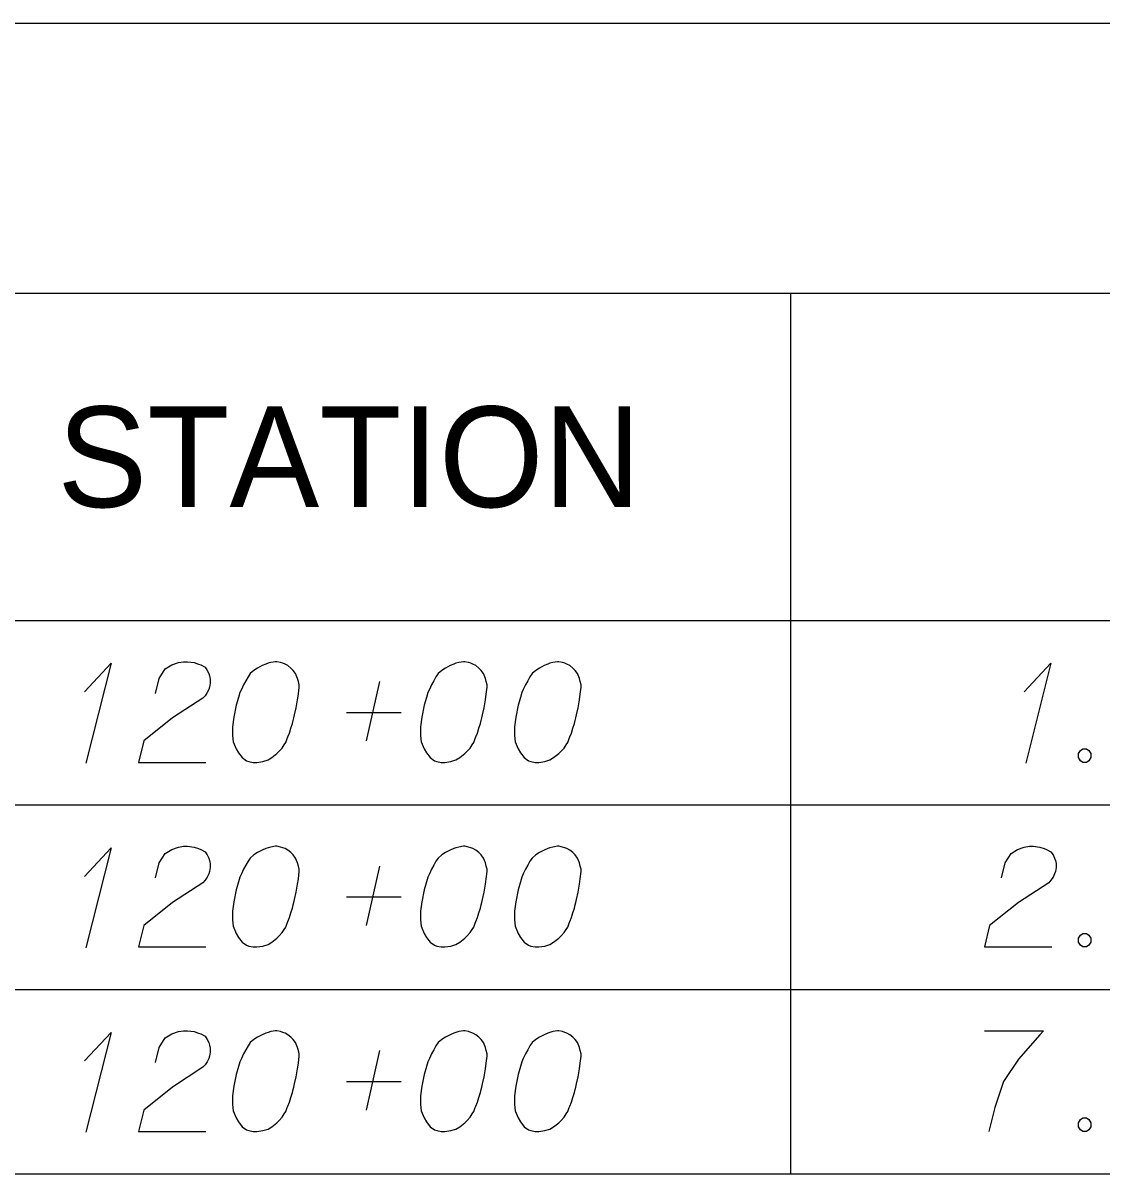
# Model space of a CAD drawing. Extents: x 2074207 to 2076812, y 516372 to 523312.
# Drawn here: x 2076345.6 to 2076397, y 519166.9 to 519221.7 of the extents above; entities that cross this region are included whole.
import ezdxf

# ---------------------------------------------------------------- set-up
doc = ezdxf.new("R2010")
doc.units = 0
for name, color, linetype in [('Prop DirtTable_ Soil Test Results - Outline (Major)', 7, 'Continuous'), ('Prop DirtTable_ Soil Test Results - Outline (Minor)', 7, 'Continuous'), ('Prop DirtTable_ Soil Test Results - Tx (Header - Small)', 7, 'Continuous'), ('Prop DirtTable_ Soil Test Results - Tx (Sample Data)', 7, 'Continuous')]:
    doc.layers.add(name, color=color, linetype=linetype)

msp = doc.modelspace()

# ---------------------------------------------------------------- linework, layer by layer
at = {"layer": 'Prop DirtTable_ Soil Test Results - Outline (Major)'}
for p, q in [((2076260.609, 519221.741), (2076811.903, 519221.741)), ((2076260.609, 519193.255), (2076811.903, 519193.255)), ((2076260.609, 519193.255), (2076811.903, 519193.255)), ((2076260.609, 519166.855), (2076811.903, 519166.855))]:
    msp.add_line(p, q, dxfattribs=at)
at = {"layer": 'Prop DirtTable_ Soil Test Results - Outline (Minor)'}
for p, q in [((2076260.609, 519208.855), (2076811.903, 519208.855)), ((2076382.2, 519208.855), (2076382.2, 519184.455)), ((2076260.609, 519184.455), (2076811.903, 519184.455)), ((2076260.609, 519184.455), (2076811.903, 519184.455)), ((2076382.2, 519184.455), (2076382.2, 519175.655)), ((2076260.609, 519175.655), (2076811.903, 519175.655)), ((2076260.609, 519175.655), (2076811.903, 519175.655)), ((2076382.2, 519175.655), (2076382.2, 519166.855)), ((2076260.609, 519166.855), (2076811.903, 519166.855))]:
    msp.add_line(p, q, dxfattribs=at)
at = {"layer": 'Prop DirtTable_ Soil Test Results - Tx (Sample Data)'}
for points in [[(2076348.54, 519189.848), (2076349.81, 519191.209), (2076348.611, 519186.446)], [(2076351.927, 519189.772), (2076352.103, 519190.49), (2076352.386, 519190.944), (2076352.703, 519191.133), (2076353.02, 519191.246), (2076353.267, 519191.284), (2076353.444, 519191.284), (2076353.761, 519191.246), (2076353.973, 519191.171), (2076354.079, 519191.133), (2076354.29, 519191.02), (2076354.396, 519190.868), (2076354.467, 519190.717), (2076354.502, 519190.604), (2076354.537, 519190.453), (2076354.537, 519190.264), (2076354.502, 519190.075), (2076354.467, 519189.961), (2076354.396, 519189.81), (2076354.29, 519189.659), (2076354.185, 519189.546), (2076352.738, 519188.601), (2076351.363, 519187.505), (2076351.116, 519186.484), (2076354.326, 519186.484)], [(2076357.712, 519191.284), (2076357.642, 519191.284), (2076357.43, 519191.246), (2076357.289, 519191.209), (2076357.183, 519191.171), (2076357.007, 519191.095), (2076356.795, 519190.982), (2076356.619, 519190.868), (2076356.442, 519190.717), (2076356.336, 519190.566), (2076356.231, 519190.377), (2076356.125, 519190.188), (2076356.019, 519189.961), (2076355.948, 519189.81), (2076355.878, 519189.583), (2076355.772, 519189.205), (2076355.666, 519188.638), (2076355.596, 519188.185), (2076355.596, 519187.769), (2076355.631, 519187.467), (2076355.772, 519187.127), (2076355.878, 519186.938), (2076356.054, 519186.711), (2076356.266, 519186.56), (2076356.372, 519186.522), (2076356.583, 519186.484), (2076356.76, 519186.484), (2076357.042, 519186.522), (2076357.289, 519186.598), (2076357.465, 519186.711), (2076357.712, 519186.9), (2076357.818, 519187.013), (2076357.959, 519187.164), (2076358.065, 519187.316), (2076358.135, 519187.429), (2076358.206, 519187.618), (2076358.241, 519187.694), (2076358.312, 519187.883), (2076358.382, 519188.109), (2076358.453, 519188.336), (2076358.488, 519188.487), (2076358.523, 519188.601), (2076358.559, 519188.752), (2076358.629, 519189.092), (2076358.665, 519189.281), (2076358.7, 519189.47), (2076358.735, 519189.735), (2076358.77, 519190.075), (2076358.77, 519190.188), (2076358.735, 519190.339), (2076358.7, 519190.49), (2076358.594, 519190.717), (2076358.488, 519190.868), (2076358.382, 519190.982), (2076358.241, 519191.095), (2076358.1, 519191.171), (2076357.994, 519191.209), (2076357.889, 519191.246), (2076357.712, 519191.284)], [(2076366.672, 519191.284), (2076366.602, 519191.284), (2076366.39, 519191.246), (2076366.249, 519191.209), (2076366.143, 519191.171), (2076365.967, 519191.095), (2076365.755, 519190.982), (2076365.579, 519190.868), (2076365.402, 519190.717), (2076365.296, 519190.566), (2076365.191, 519190.377), (2076365.085, 519190.188), (2076364.979, 519189.961), (2076364.908, 519189.81), (2076364.838, 519189.583), (2076364.732, 519189.205), (2076364.626, 519188.638), (2076364.556, 519188.185), (2076364.556, 519187.769), (2076364.591, 519187.467), (2076364.732, 519187.127), (2076364.838, 519186.938), (2076365.014, 519186.711), (2076365.226, 519186.56), (2076365.332, 519186.522), (2076365.543, 519186.484), (2076365.72, 519186.484), (2076366.002, 519186.522), (2076366.249, 519186.598), (2076366.425, 519186.711), (2076366.672, 519186.9), (2076366.778, 519187.013), (2076366.919, 519187.164), (2076367.025, 519187.316), (2076367.095, 519187.429), (2076367.166, 519187.618), (2076367.201, 519187.694), (2076367.272, 519187.883), (2076367.342, 519188.109), (2076367.413, 519188.336), (2076367.448, 519188.487), (2076367.483, 519188.601), (2076367.519, 519188.752), (2076367.589, 519189.092), (2076367.625, 519189.281), (2076367.66, 519189.47), (2076367.695, 519189.735), (2076367.73, 519190.075), (2076367.73, 519190.188), (2076367.695, 519190.339), (2076367.66, 519190.49), (2076367.554, 519190.717), (2076367.448, 519190.868), (2076367.342, 519190.982), (2076367.201, 519191.095), (2076367.06, 519191.171), (2076366.954, 519191.209), (2076366.849, 519191.246), (2076366.672, 519191.284)], [(2076371.152, 519191.284), (2076371.082, 519191.284), (2076370.87, 519191.246), (2076370.729, 519191.209), (2076370.623, 519191.171), (2076370.447, 519191.095), (2076370.235, 519190.982), (2076370.059, 519190.868), (2076369.882, 519190.717), (2076369.776, 519190.566), (2076369.671, 519190.377), (2076369.565, 519190.188), (2076369.459, 519189.961), (2076369.388, 519189.81), (2076369.318, 519189.583), (2076369.212, 519189.205), (2076369.106, 519188.638), (2076369.036, 519188.185), (2076369.036, 519187.769), (2076369.071, 519187.467), (2076369.212, 519187.127), (2076369.318, 519186.938), (2076369.494, 519186.711), (2076369.706, 519186.56), (2076369.812, 519186.522), (2076370.023, 519186.484), (2076370.2, 519186.484), (2076370.482, 519186.522), (2076370.729, 519186.598), (2076370.905, 519186.711), (2076371.152, 519186.9), (2076371.258, 519187.013), (2076371.399, 519187.164), (2076371.505, 519187.316), (2076371.575, 519187.429), (2076371.646, 519187.618), (2076371.681, 519187.694), (2076371.752, 519187.883), (2076371.822, 519188.109), (2076371.893, 519188.336), (2076371.928, 519188.487), (2076371.963, 519188.601), (2076371.999, 519188.752), (2076372.069, 519189.092), (2076372.105, 519189.281), (2076372.14, 519189.47), (2076372.175, 519189.735), (2076372.21, 519190.075), (2076372.21, 519190.188), (2076372.175, 519190.339), (2076372.14, 519190.49), (2076372.034, 519190.717), (2076371.928, 519190.868), (2076371.822, 519190.982), (2076371.681, 519191.095), (2076371.54, 519191.171), (2076371.434, 519191.209), (2076371.329, 519191.246), (2076371.152, 519191.284)], [(2076393.34, 519189.848), (2076394.61, 519191.209), (2076393.411, 519186.446)], [(2076361.98, 519187.505), (2076362.615, 519190.339)], [(2076361.028, 519188.865), (2076363.638, 519188.865)], [(2076396.127, 519187.127), (2076396.304, 519187.127), (2076396.409, 519187.051), (2076396.515, 519186.9), (2076396.515, 519186.711), (2076396.409, 519186.56), (2076396.304, 519186.484), (2076396.127, 519186.484), (2076396.021, 519186.56), (2076395.916, 519186.711), (2076395.916, 519186.9), (2076396.021, 519187.051), (2076396.127, 519187.127)], [(2076348.54, 519181.048), (2076349.81, 519182.409), (2076348.611, 519177.646)], [(2076351.927, 519180.972), (2076352.103, 519181.69), (2076352.386, 519182.144), (2076352.703, 519182.333), (2076353.02, 519182.446), (2076353.267, 519182.484), (2076353.444, 519182.484), (2076353.761, 519182.446), (2076353.973, 519182.371), (2076354.079, 519182.333), (2076354.29, 519182.22), (2076354.396, 519182.068), (2076354.467, 519181.917), (2076354.502, 519181.804), (2076354.537, 519181.653), (2076354.537, 519181.464), (2076354.502, 519181.275), (2076354.467, 519181.161), (2076354.396, 519181.01), (2076354.29, 519180.859), (2076354.185, 519180.746), (2076352.738, 519179.801), (2076351.363, 519178.705), (2076351.116, 519177.684), (2076354.326, 519177.684)], [(2076357.712, 519182.484), (2076357.642, 519182.484), (2076357.43, 519182.446), (2076357.289, 519182.409), (2076357.183, 519182.371), (2076357.007, 519182.295), (2076356.795, 519182.182), (2076356.619, 519182.068), (2076356.442, 519181.917), (2076356.336, 519181.766), (2076356.231, 519181.577), (2076356.125, 519181.388), (2076356.019, 519181.161), (2076355.948, 519181.01), (2076355.878, 519180.783), (2076355.772, 519180.405), (2076355.666, 519179.838), (2076355.596, 519179.385), (2076355.596, 519178.969), (2076355.631, 519178.667), (2076355.772, 519178.327), (2076355.878, 519178.138), (2076356.054, 519177.911), (2076356.266, 519177.76), (2076356.372, 519177.722), (2076356.583, 519177.684), (2076356.76, 519177.684), (2076357.042, 519177.722), (2076357.289, 519177.798), (2076357.465, 519177.911), (2076357.712, 519178.1), (2076357.818, 519178.213), (2076357.959, 519178.364), (2076358.065, 519178.516), (2076358.135, 519178.629), (2076358.206, 519178.818), (2076358.241, 519178.894), (2076358.312, 519179.083), (2076358.382, 519179.309), (2076358.453, 519179.536), (2076358.488, 519179.687), (2076358.523, 519179.801), (2076358.559, 519179.952), (2076358.629, 519180.292), (2076358.665, 519180.481), (2076358.7, 519180.67), (2076358.735, 519180.935), (2076358.77, 519181.275), (2076358.77, 519181.388), (2076358.735, 519181.539), (2076358.7, 519181.69), (2076358.594, 519181.917), (2076358.488, 519182.068), (2076358.382, 519182.182), (2076358.241, 519182.295), (2076358.1, 519182.371), (2076357.994, 519182.409), (2076357.889, 519182.446), (2076357.712, 519182.484)], [(2076366.672, 519182.484), (2076366.602, 519182.484), (2076366.39, 519182.446), (2076366.249, 519182.409), (2076366.143, 519182.371), (2076365.967, 519182.295), (2076365.755, 519182.182), (2076365.579, 519182.068), (2076365.402, 519181.917), (2076365.296, 519181.766), (2076365.191, 519181.577), (2076365.085, 519181.388), (2076364.979, 519181.161), (2076364.908, 519181.01), (2076364.838, 519180.783), (2076364.732, 519180.405), (2076364.626, 519179.838), (2076364.556, 519179.385), (2076364.556, 519178.969), (2076364.591, 519178.667), (2076364.732, 519178.327), (2076364.838, 519178.138), (2076365.014, 519177.911), (2076365.226, 519177.76), (2076365.332, 519177.722), (2076365.543, 519177.684), (2076365.72, 519177.684), (2076366.002, 519177.722), (2076366.249, 519177.798), (2076366.425, 519177.911), (2076366.672, 519178.1), (2076366.778, 519178.213), (2076366.919, 519178.364), (2076367.025, 519178.516), (2076367.095, 519178.629), (2076367.166, 519178.818), (2076367.201, 519178.894), (2076367.272, 519179.083), (2076367.342, 519179.309), (2076367.413, 519179.536), (2076367.448, 519179.687), (2076367.483, 519179.801), (2076367.519, 519179.952), (2076367.589, 519180.292), (2076367.625, 519180.481), (2076367.66, 519180.67), (2076367.695, 519180.935), (2076367.73, 519181.275), (2076367.73, 519181.388), (2076367.695, 519181.539), (2076367.66, 519181.69), (2076367.554, 519181.917), (2076367.448, 519182.068), (2076367.342, 519182.182), (2076367.201, 519182.295), (2076367.06, 519182.371), (2076366.954, 519182.409), (2076366.849, 519182.446), (2076366.672, 519182.484)], [(2076371.152, 519182.484), (2076371.082, 519182.484), (2076370.87, 519182.446), (2076370.729, 519182.409), (2076370.623, 519182.371), (2076370.447, 519182.295), (2076370.235, 519182.182), (2076370.059, 519182.068), (2076369.882, 519181.917), (2076369.776, 519181.766), (2076369.671, 519181.577), (2076369.565, 519181.388), (2076369.459, 519181.161), (2076369.388, 519181.01), (2076369.318, 519180.783), (2076369.212, 519180.405), (2076369.106, 519179.838), (2076369.036, 519179.385), (2076369.036, 519178.969), (2076369.071, 519178.667), (2076369.212, 519178.327), (2076369.318, 519178.138), (2076369.494, 519177.911), (2076369.706, 519177.76), (2076369.812, 519177.722), (2076370.023, 519177.684), (2076370.2, 519177.684), (2076370.482, 519177.722), (2076370.729, 519177.798), (2076370.905, 519177.911), (2076371.152, 519178.1), (2076371.258, 519178.213), (2076371.399, 519178.364), (2076371.505, 519178.516), (2076371.575, 519178.629), (2076371.646, 519178.818), (2076371.681, 519178.894), (2076371.752, 519179.083), (2076371.822, 519179.309), (2076371.893, 519179.536), (2076371.928, 519179.687), (2076371.963, 519179.801), (2076371.999, 519179.952), (2076372.069, 519180.292), (2076372.105, 519180.481), (2076372.14, 519180.67), (2076372.175, 519180.935), (2076372.21, 519181.275), (2076372.21, 519181.388), (2076372.175, 519181.539), (2076372.14, 519181.69), (2076372.034, 519181.917), (2076371.928, 519182.068), (2076371.822, 519182.182), (2076371.681, 519182.295), (2076371.54, 519182.371), (2076371.434, 519182.409), (2076371.329, 519182.446), (2076371.152, 519182.484)], [(2076392.247, 519180.972), (2076392.423, 519181.69), (2076392.706, 519182.144), (2076393.023, 519182.333), (2076393.34, 519182.446), (2076393.587, 519182.484), (2076393.764, 519182.484), (2076394.081, 519182.446), (2076394.293, 519182.371), (2076394.399, 519182.333), (2076394.61, 519182.22), (2076394.716, 519182.068), (2076394.787, 519181.917), (2076394.822, 519181.804), (2076394.857, 519181.653), (2076394.857, 519181.464), (2076394.822, 519181.275), (2076394.787, 519181.161), (2076394.716, 519181.01), (2076394.61, 519180.859), (2076394.505, 519180.746), (2076393.058, 519179.801), (2076391.683, 519178.705), (2076391.436, 519177.684), (2076394.646, 519177.684)], [(2076361.98, 519178.705), (2076362.615, 519181.539)], [(2076361.028, 519180.065), (2076363.638, 519180.065)], [(2076396.127, 519178.327), (2076396.304, 519178.327), (2076396.409, 519178.251), (2076396.515, 519178.1), (2076396.515, 519177.911), (2076396.409, 519177.76), (2076396.304, 519177.684), (2076396.127, 519177.684), (2076396.021, 519177.76), (2076395.916, 519177.911), (2076395.916, 519178.1), (2076396.021, 519178.251), (2076396.127, 519178.327)], [(2076348.54, 519172.248), (2076349.81, 519173.609), (2076348.611, 519168.846)], [(2076351.927, 519172.172), (2076352.103, 519172.89), (2076352.386, 519173.344), (2076352.703, 519173.533), (2076353.02, 519173.646), (2076353.267, 519173.684), (2076353.444, 519173.684), (2076353.761, 519173.646), (2076353.973, 519173.571), (2076354.079, 519173.533), (2076354.29, 519173.42), (2076354.396, 519173.268), (2076354.467, 519173.117), (2076354.502, 519173.004), (2076354.537, 519172.853), (2076354.537, 519172.664), (2076354.502, 519172.475), (2076354.467, 519172.361), (2076354.396, 519172.21), (2076354.29, 519172.059), (2076354.185, 519171.946), (2076352.738, 519171.001), (2076351.363, 519169.905), (2076351.116, 519168.884), (2076354.326, 519168.884)], [(2076357.712, 519173.684), (2076357.642, 519173.684), (2076357.43, 519173.646), (2076357.289, 519173.609), (2076357.183, 519173.571), (2076357.007, 519173.495), (2076356.795, 519173.382), (2076356.619, 519173.268), (2076356.442, 519173.117), (2076356.336, 519172.966), (2076356.231, 519172.777), (2076356.125, 519172.588), (2076356.019, 519172.361), (2076355.948, 519172.21), (2076355.878, 519171.983), (2076355.772, 519171.605), (2076355.666, 519171.038), (2076355.596, 519170.585), (2076355.596, 519170.169), (2076355.631, 519169.867), (2076355.772, 519169.527), (2076355.878, 519169.338), (2076356.054, 519169.111), (2076356.266, 519168.96), (2076356.372, 519168.922), (2076356.583, 519168.884), (2076356.76, 519168.884), (2076357.042, 519168.922), (2076357.289, 519168.998), (2076357.465, 519169.111), (2076357.712, 519169.3), (2076357.818, 519169.413), (2076357.959, 519169.564), (2076358.065, 519169.716), (2076358.135, 519169.829), (2076358.206, 519170.018), (2076358.241, 519170.094), (2076358.312, 519170.283), (2076358.382, 519170.509), (2076358.453, 519170.736), (2076358.488, 519170.887), (2076358.523, 519171.001), (2076358.559, 519171.152), (2076358.629, 519171.492), (2076358.665, 519171.681), (2076358.7, 519171.87), (2076358.735, 519172.135), (2076358.77, 519172.475), (2076358.77, 519172.588), (2076358.735, 519172.739), (2076358.7, 519172.89), (2076358.594, 519173.117), (2076358.488, 519173.268), (2076358.382, 519173.382), (2076358.241, 519173.495), (2076358.1, 519173.571), (2076357.994, 519173.609), (2076357.889, 519173.646), (2076357.712, 519173.684)], [(2076366.672, 519173.684), (2076366.602, 519173.684), (2076366.39, 519173.646), (2076366.249, 519173.609), (2076366.143, 519173.571), (2076365.967, 519173.495), (2076365.755, 519173.382), (2076365.579, 519173.268), (2076365.402, 519173.117), (2076365.296, 519172.966), (2076365.191, 519172.777), (2076365.085, 519172.588), (2076364.979, 519172.361), (2076364.908, 519172.21), (2076364.838, 519171.983), (2076364.732, 519171.605), (2076364.626, 519171.038), (2076364.556, 519170.585), (2076364.556, 519170.169), (2076364.591, 519169.867), (2076364.732, 519169.527), (2076364.838, 519169.338), (2076365.014, 519169.111), (2076365.226, 519168.96), (2076365.332, 519168.922), (2076365.543, 519168.884), (2076365.72, 519168.884), (2076366.002, 519168.922), (2076366.249, 519168.998), (2076366.425, 519169.111), (2076366.672, 519169.3), (2076366.778, 519169.413), (2076366.919, 519169.564), (2076367.025, 519169.716), (2076367.095, 519169.829), (2076367.166, 519170.018), (2076367.201, 519170.094), (2076367.272, 519170.283), (2076367.342, 519170.509), (2076367.413, 519170.736), (2076367.448, 519170.887), (2076367.483, 519171.001), (2076367.519, 519171.152), (2076367.589, 519171.492), (2076367.625, 519171.681), (2076367.66, 519171.87), (2076367.695, 519172.135), (2076367.73, 519172.475), (2076367.73, 519172.588), (2076367.695, 519172.739), (2076367.66, 519172.89), (2076367.554, 519173.117), (2076367.448, 519173.268), (2076367.342, 519173.382), (2076367.201, 519173.495), (2076367.06, 519173.571), (2076366.954, 519173.609), (2076366.849, 519173.646), (2076366.672, 519173.684)], [(2076371.152, 519173.684), (2076371.082, 519173.684), (2076370.87, 519173.646), (2076370.729, 519173.609), (2076370.623, 519173.571), (2076370.447, 519173.495), (2076370.235, 519173.382), (2076370.059, 519173.268), (2076369.882, 519173.117), (2076369.776, 519172.966), (2076369.671, 519172.777), (2076369.565, 519172.588), (2076369.459, 519172.361), (2076369.388, 519172.21), (2076369.318, 519171.983), (2076369.212, 519171.605), (2076369.106, 519171.038), (2076369.036, 519170.585), (2076369.036, 519170.169), (2076369.071, 519169.867), (2076369.212, 519169.527), (2076369.318, 519169.338), (2076369.494, 519169.111), (2076369.706, 519168.96), (2076369.812, 519168.922), (2076370.023, 519168.884), (2076370.2, 519168.884), (2076370.482, 519168.922), (2076370.729, 519168.998), (2076370.905, 519169.111), (2076371.152, 519169.3), (2076371.258, 519169.413), (2076371.399, 519169.564), (2076371.505, 519169.716), (2076371.575, 519169.829), (2076371.646, 519170.018), (2076371.681, 519170.094), (2076371.752, 519170.283), (2076371.822, 519170.509), (2076371.893, 519170.736), (2076371.928, 519170.887), (2076371.963, 519171.001), (2076371.999, 519171.152), (2076372.069, 519171.492), (2076372.105, 519171.681), (2076372.14, 519171.87), (2076372.175, 519172.135), (2076372.21, 519172.475), (2076372.21, 519172.588), (2076372.175, 519172.739), (2076372.14, 519172.89), (2076372.034, 519173.117), (2076371.928, 519173.268), (2076371.822, 519173.382), (2076371.681, 519173.495), (2076371.54, 519173.571), (2076371.434, 519173.609), (2076371.329, 519173.646), (2076371.152, 519173.684)], [(2076391.436, 519173.684), (2076394.258, 519173.684), (2076394.081, 519173.495), (2076393.058, 519172.324), (2076392.353, 519171.265), (2076391.929, 519170.018), (2076391.647, 519168.884)], [(2076361.98, 519169.905), (2076362.615, 519172.739)], [(2076361.028, 519171.265), (2076363.638, 519171.265)], [(2076396.127, 519169.527), (2076396.304, 519169.527), (2076396.409, 519169.451), (2076396.515, 519169.3), (2076396.515, 519169.111), (2076396.409, 519168.96), (2076396.304, 519168.884), (2076396.127, 519168.884), (2076396.021, 519168.96), (2076395.916, 519169.111), (2076395.916, 519169.3), (2076396.021, 519169.451), (2076396.127, 519169.527)]]:
    msp.add_lwpolyline(points, dxfattribs=at)

# ---------------------------------------------------------------- texts
at = {"layer": 'Prop DirtTable_ Soil Test Results - Tx (Header - Small)'}
msp.add_text('STATION', height=4.8, dxfattribs=at).set_placement((2076347.248, 519198.655))

doc.saveas('drawing.dxf')
